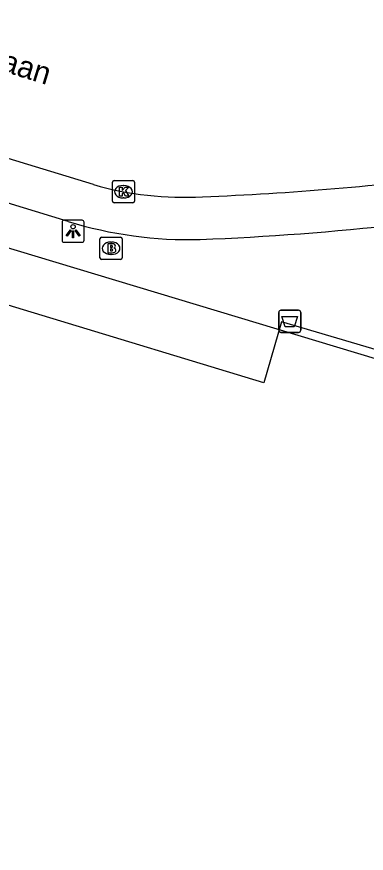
# Model space of a CAD drawing. Extents: x 161772 to 163123, y 383092 to 383917.
# Drawn here: x 163028.84 to 163044.6, y 383732.53 to 383770.25 of the extents above; entities that cross this region are included whole.
import ezdxf

# ---------------------------------------------------------------- set-up
doc = ezdxf.new("R2010")
doc.units = 0
for name, color, linetype in [('IMGEO_Afvalbak', 7, 'Continuous'), ('IMGEO_Brandkraan', 7, 'Continuous'), ('IMGEO_Kolk', 7, 'Continuous'), ('IMGEO_Lichtpunt', 7, 'Continuous'), ('IMGEO_Openbare_ruimte_label', 7, 'Continuous'), ('IMGEO_Pand_vergunning_verleend', 7, 'Continuous'), ('IMGEO_Rijbaan_lokaal_gesloten', 7, 'Continuous'), ('IMGEO_Voetpad_open', 7, 'Continuous')]:
    doc.layers.add(name, color=color, linetype=linetype)

msp = doc.modelspace()

# ---------------------------------------------------------------- linework, layer by layer
at = {"layer": 'IMGEO_Afvalbak'}
for p, q in [((163040.759, 383757.016), (163041.549, 383757.016)), ((163041.549, 383757.016), (163040.759, 383757.016)), ((163040.659, 383756.116), (163040.659, 383756.916)), ((163040.659, 383756.916), (163040.659, 383756.116)), ((163041.649, 383756.916), (163041.649, 383756.116)), ((163041.649, 383756.116), (163041.649, 383756.916)), ((163041.549, 383756.016), (163040.759, 383756.016)), ((163040.759, 383756.016), (163041.549, 383756.016))]:
    msp.add_line(p, q, dxfattribs=at)
msp.add_lwpolyline([(163040.802, 383756.73), (163041.506, 383756.73), (163041.357, 383756.26), (163040.951, 383756.26), (163040.802, 383756.73)], dxfattribs=at)
for centre, start, end in [((163040.759, 383756.916), 90, 180), ((163040.759, 383756.916), 90, 180), ((163041.549, 383756.916), 0, 90), ((163041.549, 383756.916), 360, 90), ((163040.759, 383756.116), 180, 270), ((163040.759, 383756.116), 180, 270), ((163041.549, 383756.116), 270, 0), ((163041.549, 383756.116), 270, 0)]:
    msp.add_arc(centre, 0.1, start, end, dxfattribs=at)
at = {"layer": 'IMGEO_Brandkraan'}
for p, q in [((163032.597, 383759.38), (163032.597, 383760.232)), ((163032.672, 383760.306), (163033.524, 383760.306)), ((163033.085, 383760.086), (163033.11, 383760.086)), ((163033.598, 383760.232), (163033.598, 383759.38)), ((163033.524, 383759.306), (163032.672, 383759.306)), ((163033.108, 383759.526), (163033.083, 383759.526))]:
    msp.add_line(p, q, dxfattribs=at)
for points in [[(163032.597, 383759.38), (163032.597, 383760.232)], [(163032.672, 383760.306), (163033.524, 383760.306)], [(163032.945, 383760.006), (163032.945, 383759.606), (163033.158, 383759.606)], [(163033.176, 383760.006), (163032.945, 383760.006)], [(163033.598, 383760.232), (163033.598, 383759.38)], [(163033.124, 383759.925), (163033.07, 383759.925), (163033.07, 383759.849)], [(163033.07, 383759.849), (163033.123, 383759.849)], [(163033.132, 383759.773), (163033.07, 383759.773), (163033.07, 383759.692)], [(163033.07, 383759.692), (163033.132, 383759.692)], [(163033.524, 383759.306), (163032.672, 383759.306)]]:
    msp.add_lwpolyline(points, dxfattribs=at)
for centre, radius, start, end in [((163032.674, 383760.23), 0.0765, 91.552, 178.448), ((163032.674, 383760.23), 0.0765, 91.552, 178.448), ((163033.18, 383759.861), 0.145, 59.4692, 91.5367), ((163033.205, 383759.908), 0.0922, 285.5137, 58.1501), ((163033.522, 383760.23), 0.0765, 1.552, 88.448), ((163033.522, 383760.23), 0.0765, 1.552, 88.448), ((163033.125, 383759.887), 0.0379, 267.8285, 90.9355), ((163033.133, 383759.732), 0.0404, 269.8759, 90.5077), ((163033.164, 383759.857), 0.251, 268.6676, 293.5347), ((163033.21, 383759.716), 0.105, 301.3115, 78.989), ((163032.674, 383759.382), 0.0765, 181.552, 268.448), ((163032.674, 383759.382), 0.0765, 181.552, 268.448), ((163033.522, 383759.382), 0.0765, 271.552, 358.448), ((163033.522, 383759.382), 0.0765, 271.552, 358.448)]:
    msp.add_arc(centre, radius, start, end, dxfattribs=at)
for centre, major_axis, ratio, start_param, end_param in [((163033.084, 383759.806), (-0.387, 0.002), 0.722429, 4.712389, 7.853982), ((163033.109, 383759.806), (-0.39, 0.002), 0.717154, 1.570796, 4.712389)]:
    msp.add_ellipse(centre, major_axis=major_axis, ratio=ratio, start_param=start_param, end_param=end_param, dxfattribs=at)
at = {"layer": 'IMGEO_Kolk'}
for p, q in [((163033.156, 383761.932), (163033.156, 383762.784)), ((163033.231, 383762.858), (163034.083, 383762.858)), ((163033.644, 383762.638), (163033.669, 383762.638)), ((163034.157, 383762.784), (163034.157, 383761.932)), ((163034.083, 383761.858), (163033.231, 383761.858)), ((163033.667, 383762.078), (163033.642, 383762.078))]:
    msp.add_line(p, q, dxfattribs=at)
for points in [[(163033.156, 383761.932), (163033.156, 383762.784)], [(163033.231, 383762.858), (163034.083, 383762.858)], [(163034.157, 383762.784), (163034.157, 383761.932)], [(163033.477, 383762.558), (163033.6, 383762.558), (163033.6, 383762.407), (163033.73, 383762.558), (163033.894, 383762.558), (163033.748, 383762.407), (163033.901, 383762.158), (163033.749, 383762.158), (163033.664, 383762.322), (163033.6, 383762.255), (163033.6, 383762.158), (163033.477, 383762.158), (163033.477, 383762.558)], [(163034.083, 383761.858), (163033.231, 383761.858)]]:
    msp.add_lwpolyline(points, dxfattribs=at)
for centre, start, end in [((163033.233, 383762.782), 91.552, 178.448), ((163033.233, 383762.782), 91.552, 178.448), ((163034.081, 383762.782), 1.552, 88.448), ((163034.081, 383762.782), 1.552, 88.448), ((163033.233, 383761.934), 181.552, 268.448), ((163033.233, 383761.934), 181.552, 268.448), ((163034.081, 383761.934), 271.552, 358.448), ((163034.081, 383761.934), 271.552, 358.448)]:
    msp.add_arc(centre, 0.0765, start, end, dxfattribs=at)
for centre, major_axis, ratio, start_param, end_param in [((163033.643, 383762.358), (-0.387, 0.002), 0.722429, 4.712389, 7.853982), ((163033.668, 383762.358), (-0.39, 0.002), 0.717154, 1.570796, 4.712389)]:
    msp.add_ellipse(centre, major_axis=major_axis, ratio=ratio, start_param=start_param, end_param=end_param, dxfattribs=at)
at = {"layer": 'IMGEO_Lichtpunt'}
for p, q in [((163030.887, 383760.979), (163030.887, 383760.172)), ((163030.887, 383760.979), (163030.887, 383760.172)), ((163031.789, 383761.074), (163030.981, 383761.074)), ((163031.789, 383761.074), (163030.981, 383761.074)), ((163031.883, 383760.172), (163031.883, 383760.979)), ((163031.883, 383760.172), (163031.883, 383760.979)), ((163030.981, 383760.078), (163031.789, 383760.078)), ((163030.981, 383760.078), (163031.789, 383760.078))]:
    msp.add_line(p, q, dxfattribs=at)
for points in [[(163031.261, 383760.643), (163031.3, 383760.615), (163031.112, 383760.353), (163031.074, 383760.38), (163031.261, 383760.643)], [(163031.363, 383760.595), (163031.41, 383760.595), (163031.41, 383760.273), (163031.363, 383760.273), (163031.363, 383760.595)], [(163031.473, 383760.615), (163031.511, 383760.642), (163031.698, 383760.38), (163031.659, 383760.352), (163031.473, 383760.615)]]:
    msp.add_lwpolyline(points, dxfattribs=at)
msp.add_circle((163031.386, 383760.777), 0.0994, dxfattribs=at)
for centre, start, end in [((163030.981, 383760.979), 90, 180), ((163030.981, 383760.979), 90, 180), ((163031.789, 383760.979), 0, 90), ((163031.789, 383760.979), 0, 90), ((163030.981, 383760.172), 180, 270), ((163030.981, 383760.172), 180, 270), ((163031.789, 383760.172), 270, 0), ((163031.789, 383760.172), 270, 360)]:
    msp.add_arc(centre, 0.0946, start, end, dxfattribs=at)
at = {"layer": 'IMGEO_Pand_vergunning_verleend'}
msp.add_lwpolyline([(162993.909, 383721.134), (163001.45, 383746.157), (163009.166, 383743.831), (163009.809, 383745.965), (163011.405, 383745.484), (163016.15, 383761.229), (163023.626, 383758.976), (163024.262, 383761.086), (163067.776, 383747.972), (163075.772, 383712.068), (163041.89, 383704.522), (162999.381, 383717.505), (162999.921, 383719.274), (162993.909, 383721.134)], dxfattribs=at)
at = {"layer": 'IMGEO_Rijbaan_lokaal_gesloten'}
msp.add_lwpolyline([(163032.308, 383762.678), (163023.899, 383765.242), (163022.498, 383765.656)], dxfattribs=at)
for centre, radius, start, end in [((163032.194, 383892.282), 130.248, 272.20921, 277.47475), ((163036.367, 383776.803), 14.697, 253.9691, 273.3095)]:
    msp.add_arc(centre, radius, start, end, dxfattribs=at)
at = {"layer": 'IMGEO_Voetpad_open'}
for points in [[(163054.074, 383752.563), (163040.787, 383756.483), (163039.985, 383753.745), (163019.985, 383759.807), (163020.797, 383762.578), (163016.082, 383764.401), (163013.98, 383765.416), (163010.874, 383766.947)], [(163031.157, 383761.018), (163023.445, 383763.377), (163022.463, 383763.669)]]:
    msp.add_lwpolyline(points, dxfattribs=at)
for centre, radius, start, end in [((163036.611, 383778.703), 18.507, 252.8612, 271.5578), ((163031.761, 383891.142), 131.049, 272.34119, 276.29992)]:
    msp.add_arc(centre, radius, start, end, dxfattribs=at)

# ---------------------------------------------------------------- texts
at = {"layer": 'IMGEO_Openbare_ruimte_label'}
msp.add_text('Meerkollaan', height=1, rotation=342.7793, dxfattribs=at).set_placement((163023.245, 383769.325))

doc.saveas('drawing.dxf')
